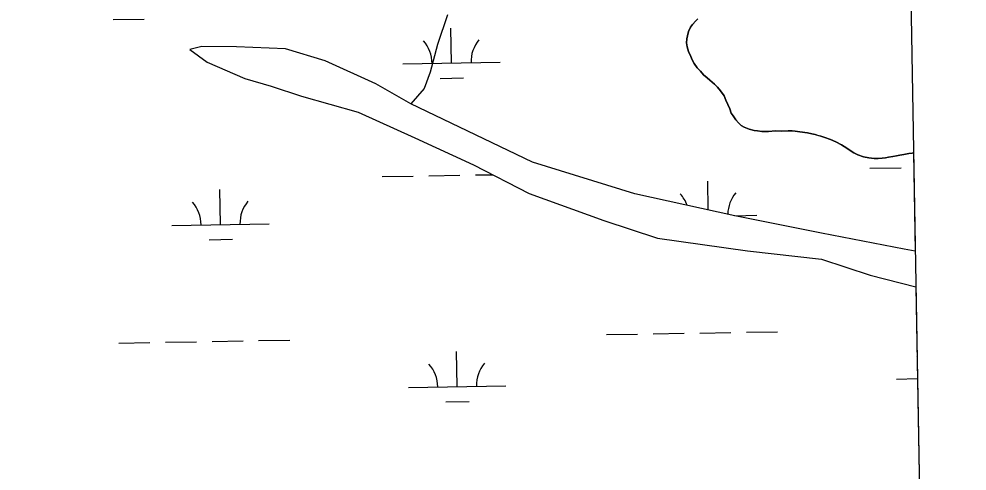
# Model space of a CAD drawing. Extents: x 3887375 to 3925618, y 296674 to 322633.
# Drawn here: x 3922538 to 3923513, y 305454 to 305919 of the extents above; entities that cross this region are included whole.
import ezdxf

# ---------------------------------------------------------------- set-up
doc = ezdxf.new("R2010")
doc.units = 0
for name, color, linetype in [('V-GRID-FRAM', 7, 'Continuous'), ('V-TOPO-SHOR', 7, 'Continuous'), ('V-WETL-SWMP', 7, 'Continuous')]:
    doc.layers.add(name, color=color, linetype=linetype)

msp = doc.modelspace()

# ---------------------------------------------------------------- linework, layer by layer
at = {"layer": 'V-GRID-FRAM'}
msp.add_lwpolyline([(3891343.33, 320285.84), (3923192.81, 320832.52), (3923512.79, 302652.88), (3891647.44, 302105.93), (3891343.33, 320285.84)], dxfattribs=at)
at = {"layer": 'V-TOPO-SHOR'}
for points in [[(3922978.47, 305923.15), (3922968.08, 305892.61), (3922960.62, 305863.98), (3922954.44, 305847.36), (3922940.51, 305831.6)], [(3923457.74, 305781), (3923456.43, 305780.92), (3923452.88, 305780.37), (3923447.84, 305779.53), (3923443.7, 305778.69), (3923440.14, 305778.13), (3923436.29, 305777.28), (3923431.86, 305776.73), (3923428.89, 305776.17), (3923425.34, 305775.62), (3923421.5, 305775.36), (3923417.36, 305775.4), (3923411.75, 305776.05), (3923406.14, 305776.99), (3923400.55, 305779.12), (3923396.43, 305781.23), (3923393.49, 305783.03), (3923389.09, 305786.03), (3923383.5, 305789.34), (3923377.92, 305792.35), (3923372.33, 305794.77), (3923366.43, 305796.9), (3923362.31, 305798.12), (3923359.36, 305799.04), (3923356.42, 305799.96), (3923353.17, 305800.58), (3923348.75, 305801.81), (3923340.78, 305802.77), (3923336.05, 305803.41), (3923332.81, 305803.74), (3923328.67, 305803.78), (3923322.16, 305803.55), (3923315.66, 305803.61), (3923308.56, 305803.1), (3923301.76, 305803.16), (3923297.33, 305803.8), (3923293.79, 305804.13), (3923288.78, 305805.66), (3923283.48, 305807.49), (3923280.54, 305809.29), (3923277.61, 305811.98), (3923274.98, 305814.96), (3923272.36, 305819.12), (3923270.32, 305822.1), (3923268.89, 305826.25), (3923266.86, 305830.71), (3923264.84, 305835.46), (3923262.82, 305839.91), (3923259.32, 305844.97), (3923256.1, 305848.55), (3923252.89, 305851.84), (3923248.2, 305855.72), (3923245.56, 305858.12), (3923241.75, 305861.41), (3923238.54, 305864.98), (3923235.32, 305868.56), (3923232.11, 305873.03), (3923230.08, 305876.89), (3923228.64, 305880.16), (3923226.32, 305885.21), (3923224.89, 305890.25), (3923224.05, 305894.4), (3923224.68, 305898.53), (3923225.3, 305901.48), (3923226.23, 305905.9), (3923228.35, 305910.31), (3923230.45, 305913.25), (3923233.73, 305916.76), (3923235.82, 305919.11)], [(3923459.51, 305680.17), (3923448.08, 305681.9), (3923363.14, 305698.64), (3923274, 305716.5), (3923171.19, 305738.81), (3923065.76, 305771.5), (3922940.51, 305831.6), (3922904.56, 305852.08), (3922852.65, 305875.66), (3922811.76, 305887.97), (3922761.31, 305890.09), (3922725.62, 305890.44), (3922713.37, 305887.59), (3922731.27, 305874.57), (3922769.77, 305857.59), (3922796.99, 305849.69), (3922828.25, 305839.37), (3922886.39, 305823.08), (3922944.6, 305796.7), (3923005.15, 305768.79), (3923062.53, 305739.28), (3923139.18, 305711.42), (3923194.43, 305693.27), (3923286.94, 305680.26), (3923362.97, 305671.66), (3923413.13, 305655.2), (3923460.16, 305643.34)]]:
    msp.add_lwpolyline(points, dxfattribs=at)
at = {"layer": 'V-WETL-SWMP'}
for p, q in [((3922634.42, 305918.16), (3922666.41, 305918.71)), ((3923235.82, 305919.1), (3923233.73, 305916.76)), ((3922982.55, 305873.38), (3922981.94, 305909.38)), ((3923228.35, 305910.31), (3923226.23, 305905.9)), ((3923230.45, 305913.25), (3923228.35, 305910.31)), ((3923233.73, 305916.76), (3923230.45, 305913.25)), ((3923225.3, 305901.48), (3923224.68, 305898.53)), ((3923226.23, 305905.9), (3923225.3, 305901.48)), ((3922725.62, 305890.45), (3922713.38, 305887.59)), ((3922761.31, 305890.09), (3922725.62, 305890.45)), ((3922811.76, 305887.97), (3922761.31, 305890.09)), ((3923224.68, 305898.53), (3923224.05, 305894.39)), ((3923224.05, 305894.39), (3923224.89, 305890.25)), ((3923224.89, 305890.25), (3923226.32, 305885.21)), ((3922713.38, 305887.59), (3922731.27, 305874.57)), ((3922852.65, 305875.66), (3922811.76, 305887.97)), ((3923226.32, 305885.21), (3923228.64, 305880.16)), ((3923228.64, 305880.16), (3923230.08, 305876.89)), ((3922731.27, 305874.57), (3922769.77, 305857.6)), ((3922904.56, 305852.08), (3922852.65, 305875.66)), ((3922932.56, 305872.52), (3923032.55, 305874.24)), ((3923230.08, 305876.89), (3923232.11, 305873.03)), ((3923232.11, 305873.03), (3923235.32, 305868.56)), ((3923235.32, 305868.56), (3923238.53, 305864.98)), ((3923238.53, 305864.98), (3923241.75, 305861.41)), ((3923241.75, 305861.41), (3923245.56, 305858.12)), ((3922769.77, 305857.6), (3922796.99, 305849.69)), ((3922940.51, 305831.6), (3922904.56, 305852.08)), ((3922970.82, 305857.75), (3922994.82, 305858.16)), ((3923245.56, 305858.12), (3923248.2, 305855.73)), ((3923248.2, 305855.73), (3923252.89, 305851.84)), ((3923252.89, 305851.84), (3923256.1, 305848.55)), ((3922796.99, 305849.69), (3922828.24, 305839.37)), ((3923256.1, 305848.55), (3923259.32, 305844.97)), ((3923259.32, 305844.97), (3923262.82, 305839.91)), ((3922828.24, 305839.37), (3922886.39, 305823.08)), ((3923065.76, 305771.5), (3922940.51, 305831.6)), ((3923262.82, 305839.91), (3923264.84, 305835.46)), ((3923264.84, 305835.46), (3923266.86, 305830.71)), ((3922886.39, 305823.08), (3922944.6, 305796.7)), ((3923266.86, 305830.71), (3923268.89, 305826.25)), ((3923268.89, 305826.25), (3923270.32, 305822.1)), ((3923270.32, 305822.1), (3923272.36, 305819.12)), ((3923272.36, 305819.12), (3923274.98, 305814.96)), ((3923274.98, 305814.96), (3923277.61, 305811.98)), ((3923277.61, 305811.98), (3923280.54, 305809.29)), ((3923280.54, 305809.29), (3923283.48, 305807.48)), ((3923283.48, 305807.48), (3923288.78, 305805.66)), ((3923288.78, 305805.66), (3923293.79, 305804.13)), ((3923293.79, 305804.13), (3923297.33, 305803.8)), ((3923297.33, 305803.8), (3923301.76, 305803.16)), ((3923301.76, 305803.16), (3923308.56, 305803.1)), ((3923308.56, 305803.1), (3923315.66, 305803.62)), ((3923315.66, 305803.62), (3923322.16, 305803.55)), ((3923322.16, 305803.55), (3923328.67, 305803.78)), ((3923328.67, 305803.78), (3923332.81, 305803.74)), ((3923332.81, 305803.74), (3923336.05, 305803.41)), ((3923336.05, 305803.41), (3923340.78, 305802.77)), ((3923340.78, 305802.77), (3923348.75, 305801.81)), ((3923348.75, 305801.81), (3923353.17, 305800.58)), ((3922944.6, 305796.7), (3923005.15, 305768.79)), ((3923353.17, 305800.58), (3923356.42, 305799.96)), ((3923356.42, 305799.96), (3923362.31, 305798.12)), ((3923362.31, 305798.12), (3923366.44, 305796.9)), ((3923366.44, 305796.9), (3923372.33, 305794.77)), ((3923372.33, 305794.77), (3923377.92, 305792.35)), ((3923377.92, 305792.35), (3923383.5, 305789.34)), ((3923383.5, 305789.34), (3923389.09, 305786.03)), ((3923389.09, 305786.03), (3923393.49, 305783.03)), ((3923393.49, 305783.03), (3923396.43, 305781.23)), ((3923396.43, 305781.23), (3923400.55, 305779.12)), ((3923400.55, 305779.12), (3923406.14, 305776.99)), ((3923406.14, 305776.99), (3923411.75, 305776.05)), ((3923411.75, 305776.05), (3923417.36, 305775.4)), ((3923417.36, 305775.4), (3923421.5, 305775.36)), ((3923421.5, 305775.36), (3923425.34, 305775.62)), ((3923425.34, 305775.62), (3923428.89, 305776.17)), ((3923428.89, 305776.17), (3923431.85, 305776.74)), ((3923431.85, 305776.74), (3923436.29, 305777.28)), ((3923436.29, 305777.28), (3923440.15, 305778.13)), ((3923440.15, 305778.13), (3923443.7, 305778.69)), ((3923443.7, 305778.69), (3923447.85, 305779.53)), ((3923447.85, 305779.53), (3923452.88, 305780.37)), ((3923452.88, 305780.37), (3923456.43, 305780.92)), ((3923456.43, 305780.92), (3923457.74, 305781)), ((3923457.74, 305781), (3923459.51, 305680.17)), ((3923005.15, 305768.79), (3923062.53, 305739.28)), ((3923171.19, 305738.81), (3923065.76, 305771.5)), ((3923412.97, 305765.32), (3923444.97, 305765.87)), ((3922911.14, 305756.71), (3922943.13, 305757.26)), ((3922959.13, 305757.53), (3922991.13, 305758.08)), ((3923007.12, 305758.36), (3923024.85, 305758.66)), ((3922744.9, 305707.42), (3922744.28, 305743.41)), ((3923246.62, 305722.44), (3923246.11, 305752.03)), ((3923062.53, 305739.28), (3923139.18, 305711.42)), ((3923274, 305716.5), (3923171.19, 305738.81)), ((3923363.14, 305698.64), (3923274, 305716.5)), ((3923274.02, 305716.5), (3923296.72, 305716.89)), ((3922694.9, 305706.56), (3922794.89, 305708.28)), ((3923139.18, 305711.42), (3923194.43, 305693.26)), ((3923448.08, 305681.9), (3923363.14, 305698.64)), ((3922733.16, 305691.78), (3922757.16, 305692.19)), ((3923194.43, 305693.26), (3923286.94, 305680.26)), ((3923286.94, 305680.26), (3923362.97, 305671.66)), ((3923459.51, 305680.17), (3923448.08, 305681.9)), ((3923362.97, 305671.66), (3923413.13, 305655.2)), ((3923413.13, 305655.2), (3923460.16, 305643.34)), ((3923460.16, 305643.34), (3923471.78, 304983.13)), ((3923285.94, 305596.62), (3923317.94, 305597.16)), ((3922736.11, 305587.18), (3922768.11, 305587.73)), ((3922784.11, 305588), (3922816.1, 305588.55)), ((3923141.96, 305594.14), (3923173.96, 305594.69)), ((3923189.96, 305594.97), (3923221.95, 305595.52)), ((3923237.95, 305595.79), (3923269.94, 305596.34)), ((3922640.13, 305585.53), (3922672.12, 305586.08)), ((3922688.12, 305586.35), (3922720.12, 305586.9)), ((3922988.26, 305540.76), (3922987.65, 305576.75)), ((3923440.11, 305548.51), (3923461.82, 305548.88)), ((3922938.27, 305539.9), (3923038.26, 305541.61)), ((3922976.53, 305525.12), (3923000.53, 305525.53))]:
    msp.add_line(p, q, dxfattribs=at)
for centre, start, end in [((3922927.31, 305872.91), 0.21154, 41.7552), ((3923037.78, 305874.81), 140.21154, 181.75519), ((3923191.49, 305715.56), 19.26718, 41.7552), ((3923301.96, 305717.45), 140.21154, 178.9755), ((3922689.65, 305706.94), 0.21154, 41.7552), ((3922800.12, 305708.84), 140.21154, 181.75519), ((3923434.86, 305548.9), 41.10811, 41.7552), ((3922933.02, 305540.28), 0.21154, 41.7552), ((3923043.49, 305542.18), 140.21154, 181.75519)]:
    msp.add_arc(centre, 35.25, start, end, dxfattribs=at)

doc.saveas('drawing.dxf')
